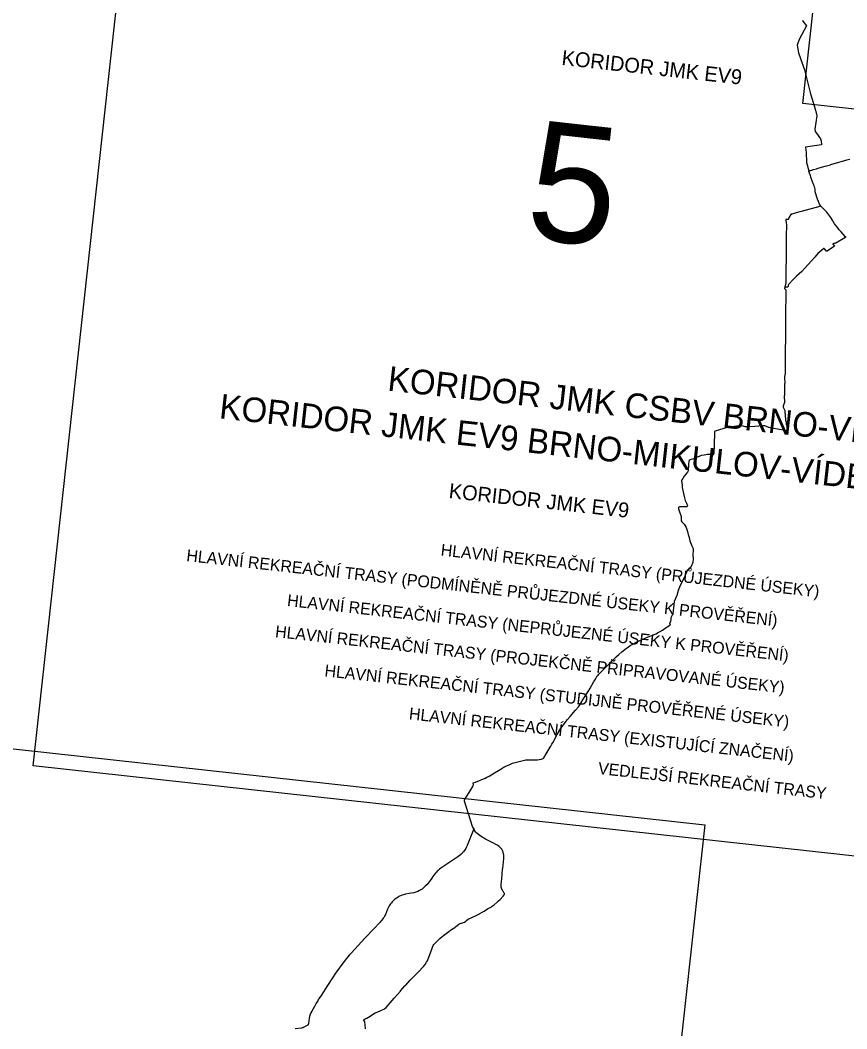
# Model space of a CAD drawing. Extents: x -678204 to -526855, y -1228851 to -1110393.
# Drawn here: x -616803 to -600114, y -1198003 to -1177626 of the extents above; entities that cross this region are included whole.
import ezdxf

# ---------------------------------------------------------------- set-up
doc = ezdxf.new("R2010")
doc.units = 0
for name, color, linetype in [('00_n_cyklo popisy', 7, 'Continuous'), ('00_n_cyklo prujezdne rekreacni hlavni', 7, 'Continuous'), ('00_n_cyklo prujezdne rekreacni vedlejsi', 7, 'Continuous'), ('00_n_cyklo trasovani rekreacni hlavni', 7, 'Continuous'), ('00_n_cyklo trasovani rekreacni vedlejsi', 7, 'Continuous'), ('00_n_legenda popisy', 7, 'Continuous'), ('00_n_legenda popisy_hlavni', 7, 'Continuous'), ('_HELP BIG', 7, 'Continuous')]:
    doc.layers.add(name, color=color, linetype=linetype)

msp = doc.modelspace()

# ---------------------------------------------------------------- linework, layer by layer
at = {"layer": '00_n_cyklo prujezdne rekreacni hlavni'}
for points in [[(-600135, -1182006), (-600139, -1182005), (-600146, -1181999), (-600229, -1181903), (-600265, -1181864), (-600298, -1181821), (-600328, -1181784), (-600360, -1181740), (-600391, -1181693), (-600397, -1181682), (-600436, -1181613), (-600456, -1181583), (-600519, -1181502), (-600636, -1181382), (-600662, -1181346), (-600687, -1181292), (-600706, -1181241), (-600747, -1181117), (-600751, -1181093), (-600750, -1181075), (-600753, -1181042), (-600761, -1181013), (-600765, -1181001), (-600774, -1180975), (-600795, -1180924), (-600812, -1180874), (-600835, -1180820), (-600854, -1180749), (-600865, -1180716), (-600879, -1180674), (-600858, -1180665), (-600850, -1180662), (-600840, -1180660), (-600788, -1180646), (-600729, -1180628), (-600711, -1180624), (-600669, -1180612), (-600552, -1180577), (-600446, -1180548), (-600437, -1180545), (-600274, -1180497), (-600227, -1180483), (-600155, -1180461), (-600116, -1180450), (-600052, -1180431)], [(-600135, -1182006), (-600142, -1182017), (-600347, -1182136), (-600372, -1182133), (-600379, -1182136), (-600395, -1182145), (-600395, -1182149), (-600362, -1182191), (-600363, -1182194), (-600509, -1182292), (-600519, -1182293), (-600526, -1182290), (-600562, -1182243), (-600568, -1182239), (-600573, -1182239), (-600579, -1182242), (-600697, -1182343), (-600760, -1182412), (-600959, -1182635), (-601023, -1182705), (-601129, -1182797), (-601188, -1182856), (-601294, -1182966), (-601298, -1182977), (-601301, -1183008), (-601304, -1183017), (-601308, -1183021), (-601314, -1183022), (-601355, -1183021), (-601361, -1183024), (-601372, -1183035), (-601373, -1183038), (-601370, -1183046), (-601350, -1183066), (-601346, -1183075), (-601344, -1183093), (-601352, -1183617), (-601355, -1184023), (-601359, -1184324), (-601360, -1184589), (-601361, -1184763), (-601371, -1184825), (-601369, -1184875), (-601364, -1184929), (-601365, -1184960), (-601371, -1184982), (-601369, -1185020), (-601372, -1185055), (-601374, -1185202), (-601378, -1185224), (-601376, -1185242), (-601370, -1185325), (-601372, -1185349), (-601386, -1185385), (-601401, -1185427), (-601402, -1185441), (-601375, -1185498), (-601368, -1185513), (-601364, -1185530), (-601349, -1185700), (-601343, -1185731), (-601334, -1185754), (-601336, -1185776), (-601337, -1185785), (-601328, -1185822), (-601318, -1185919), (-601631, -1185871), (-601686, -1185855), (-601769, -1185823), (-601809, -1185821), (-601973, -1185836), (-602077, -1185838), (-602141, -1185838), (-602167, -1185840), (-602205, -1185830), (-602238, -1185819), (-602245, -1185815), (-602531, -1185858), (-602597, -1185877), (-602770, -1185927), (-602784, -1185935), (-602787, -1185947), (-602792, -1186210), (-602798, -1186364), (-602806, -1186399), (-602822, -1186417), (-602837, -1186413), (-602881, -1186400), (-602926, -1186400), (-602991, -1186411), (-603052, -1186423), (-603097, -1186438), (-603157, -1186462), (-603191, -1186480), (-603277, -1186509), (-603299, -1186520), (-603303, -1186533), (-603312, -1186604), (-603319, -1186731), (-603329, -1186755), (-603395, -1186837), (-603422, -1186882), (-603445, -1186913), (-603452, -1186933), (-603439, -1187023), (-603440, -1187068), (-603397, -1187249), (-603379, -1187327), (-603353, -1187385), (-603333, -1187437), (-603336, -1187452), (-603346, -1187456), (-603362, -1187457), (-603493, -1187459), (-603507, -1187465), (-603511, -1187472), (-603509, -1187500), (-603457, -1187653), (-603460, -1187695), (-603457, -1187739), (-603443, -1187763), (-603400, -1187805), (-603356, -1187876), (-603329, -1187955), (-603318, -1188018), (-603299, -1188078), (-603280, -1188144), (-603240, -1188246), (-603224, -1188285), (-603216, -1188322), (-603220, -1188443), (-603218, -1188501), (-603221, -1188581), (-603258, -1188665), (-603302, -1188720), (-603334, -1188746), (-603385, -1188860), (-603445, -1188983), (-603481, -1189049), (-603517, -1189149), (-603548, -1189249), (-603597, -1189367), (-603607, -1189436), (-603629, -1189617), (-603669, -1189698), (-603669, -1189735), (-603671, -1189777), (-603693, -1189803), (-603677, -1189838)], [(-609831, -1198006), (-609835, -1197923), (-609847, -1197865), (-609853, -1197849), (-609863, -1197829), (-609869, -1197818), (-609853, -1197810), (-609829, -1197798), (-609823, -1197795), (-609805, -1197788), (-609771, -1197768), (-609736, -1197748), (-609672, -1197703), (-609635, -1197677), (-609598, -1197663), (-609519, -1197632), (-609461, -1197607), (-609442, -1197594), (-609416, -1197573), (-609253, -1197380), (-609128, -1197241), (-609123, -1197235), (-609076, -1197181), (-609035, -1197137), (-609026, -1197127), (-609018, -1197118), (-608928, -1197020), (-608860, -1196952), (-608770, -1196861), (-608662, -1196743), (-608627, -1196701), (-608597, -1196657), (-608582, -1196631), (-608494, -1196394), (-608481, -1196356), (-608468, -1196321), (-608455, -1196301), (-608416, -1196263), (-608329, -1196179), (-608290, -1196147), (-608256, -1196120), (-608150, -1196039), (-608112, -1196012), (-608094, -1195999), (-608061, -1195975), (-608049, -1195967), (-608020, -1195946), (-608011, -1195940), (-608007, -1195937), (-607983, -1195917), (-607945, -1195890), (-607907, -1195871), (-607893, -1195867), (-607868, -1195859), (-607859, -1195856), (-607833, -1195845), (-607809, -1195829), (-607805, -1195826), (-607799, -1195820), (-607785, -1195807), (-607759, -1195789), (-607735, -1195775), (-607696, -1195760), (-607599, -1195716), (-607570, -1195701), (-607556, -1195694), (-607543, -1195688), (-607532, -1195681), (-607527, -1195677), (-607521, -1195674), (-607477, -1195649), (-607436, -1195623), (-607370, -1195582), (-607317, -1195551), (-607288, -1195535), (-607276, -1195527), (-607236, -1195500), (-607173, -1195442), (-607143, -1195415), (-607115, -1195389), (-607051, -1195326), (-607029, -1195293), (-607026, -1195281), (-607027, -1195268), (-607029, -1195261), (-607036, -1195248), (-607044, -1195237), (-607058, -1195220), (-607083, -1195162), (-607089, -1195140), (-607091, -1195114), (-607092, -1195095), (-607091, -1195079), (-607082, -1194971), (-607073, -1194878), (-607063, -1194771), (-607062, -1194762), (-607039, -1194562), (-607039, -1194496), (-607042, -1194473), (-607054, -1194426), (-607067, -1194399), (-607081, -1194375), (-607105, -1194345), (-607132, -1194319), (-607159, -1194298), (-607167, -1194293), (-607185, -1194284), (-607258, -1194248), (-607410, -1194170), (-607499, -1194120), (-607601, -1194037), (-607612, -1194020), (-607624, -1194003), (-607637, -1193981), (-607646, -1193964), (-607654, -1193949), (-607670, -1193912), (-607835, -1193406), (-607831, -1193378), (-607704, -1193175), (-607657, -1193092), (-607654, -1193068), (-607656, -1193032), (-607611, -1193017), (-607416, -1192936), (-607380, -1192920), (-607335, -1192898), (-607259, -1192853), (-607112, -1192763), (-607080, -1192743), (-607058, -1192729), (-607045, -1192720), (-607034, -1192714), (-607023, -1192708), (-606995, -1192695), (-606984, -1192690), (-606967, -1192682), (-606918, -1192660), (-606864, -1192636), (-606784, -1192615), (-606757, -1192608), (-606729, -1192600), (-606621, -1192574), (-606596, -1192569), (-606561, -1192568), (-606523, -1192568), (-606473, -1192568), (-606447, -1192571), (-606356, -1192568), (-606324, -1192562), (-606288, -1192555), (-606264, -1192548), (-606244, -1192539), (-606238, -1192533), (-606234, -1192528), (-606184, -1192448), (-606165, -1192416), (-606105, -1192315), (-606092, -1192294), (-606069, -1192254), (-606039, -1192204), (-606021, -1192174), (-605961, -1192059), (-605949, -1192037), (-605940, -1192019), (-605907, -1191960), (-605894, -1191940), (-605840, -1191871), (-605751, -1191753), (-605700, -1191690), (-605593, -1191566), (-605533, -1191495), (-605506, -1191457), (-605424, -1191321), (-605335, -1191186), (-605303, -1191131), (-605220, -1190985), (-605218, -1190980), (-605191, -1190936), (-605151, -1190873), (-605136, -1190859), (-605118, -1190836), (-604992, -1190708), (-604874, -1190591), (-604848, -1190565), (-604837, -1190554), (-604770, -1190487), (-604720, -1190441), (-604654, -1190386), (-604563, -1190311), (-604531, -1190290), (-604488, -1190262), (-604434, -1190229), (-604390, -1190205), (-604365, -1190193), (-604350, -1190185), (-604258, -1190142), (-604156, -1190100), (-604103, -1190079), (-604068, -1190064), (-603985, -1190030), (-603966, -1190020), (-603936, -1190005), (-603920, -1189997), (-603894, -1189983), (-603835, -1189946), (-603809, -1189931), (-603799, -1189925), (-603690, -1189850), (-603677, -1189838)]]:
    msp.add_lwpolyline(points, dxfattribs=at)
at = {"layer": '00_n_cyklo prujezdne rekreacni vedlejsi'}
for points in [[(-600928, -1177738), (-601077, -1178018), (-601117, -1178131), (-601086, -1178287), (-600970, -1178632), (-600849, -1179113), (-600746, -1179444), (-600720, -1179559), (-600761, -1179826), (-600756, -1179878), (-600729, -1179909), (-600643, -1180025), (-600629, -1180062), (-600627, -1180144), (-600947, -1180190), (-600934, -1180298), (-600926, -1180504), (-600880, -1180672)], [(-601007, -1177627), (-600999, -1177644), (-600928, -1177738)], [(-600636, -1181381), (-600660, -1181392), (-601134, -1181521), (-601174, -1181531), (-601225, -1181543), (-601234, -1181547), (-601242, -1181554), (-601281, -1181607), (-601284, -1181613), (-601290, -1181644), (-601296, -1181650), (-601315, -1181651), (-601339, -1181651), (-601344, -1181655), (-601348, -1181660), (-601346, -1181668), (-601336, -1181711), (-601332, -1181770), (-601331, -1181851), (-601337, -1181899), (-601337, -1181935), (-601338, -1182048), (-601337, -1182178), (-601338, -1182442), (-601342, -1182676), (-601347, -1182784), (-601346, -1182827), (-601345, -1182860), (-601348, -1182893), (-601347, -1182908), (-601347, -1182930), (-601359, -1182993), (-601362, -1183008), (-601363, -1183026)], [(-607641, -1193950), (-607659, -1193996), (-607671, -1194028), (-607713, -1194132), (-607740, -1194201), (-607779, -1194299), (-607791, -1194326), (-607807, -1194358), (-607820, -1194378), (-607828, -1194389), (-607840, -1194408), (-607853, -1194426), (-607863, -1194437), (-607882, -1194458), (-607897, -1194473), (-607916, -1194490), (-607938, -1194508), (-607964, -1194527), (-608005, -1194555), (-608088, -1194610), (-608186, -1194675), (-608309, -1194757), (-608336, -1194777), (-608344, -1194784), (-608365, -1194801), (-608384, -1194819), (-608401, -1194838), (-608419, -1194859), (-608451, -1194901), (-608470, -1194926), (-608495, -1194960), (-608528, -1195005), (-608587, -1195084), (-608624, -1195124), (-608652, -1195150), (-608689, -1195178), (-608741, -1195208), (-608777, -1195227), (-608818, -1195241), (-608856, -1195253), (-608947, -1195271), (-609026, -1195283), (-609064, -1195293), (-609112, -1195310), (-609158, -1195332), (-609174, -1195342), (-609204, -1195361), (-609224, -1195376), (-609244, -1195392), (-609267, -1195413), (-609290, -1195436), (-609308, -1195457), (-609325, -1195478), (-609339, -1195498), (-609352, -1195519), (-609372, -1195556), (-609387, -1195588), (-609430, -1195694), (-609438, -1195711), (-609448, -1195731), (-609457, -1195746), (-609472, -1195769), (-609485, -1195787), (-609503, -1195809), (-609519, -1195827), (-609538, -1195847), (-609666, -1195984), (-609843, -1196171), (-610112, -1196465), (-610152, -1196511), (-610192, -1196555), (-610214, -1196581), (-610263, -1196642), (-610329, -1196729), (-610379, -1196795), (-610423, -1196860), (-610508, -1196992), (-610597, -1197129), (-610728, -1197328), (-610758, -1197375), (-610772, -1197394), (-610784, -1197411), (-610787, -1197420), (-610794, -1197436), (-610824, -1197487), (-610864, -1197555), (-610918, -1197649), (-610933, -1197679), (-610947, -1197715), (-610959, -1197754), (-610967, -1197788), (-610975, -1197838), (-610984, -1197892), (-610986, -1197913), (-610988, -1197920), (-610991, -1197925), (-610995, -1197928), (-611001, -1197932), (-611008, -1197936), (-611087, -1197975), (-611098, -1197980), (-611111, -1197985), (-611125, -1197987), (-611254, -1198003)]]:
    msp.add_lwpolyline(points, dxfattribs=at)
at = {"layer": '00_n_cyklo trasovani rekreacni hlavni'}
for points in [[(-600135, -1182006), (-600139, -1182005), (-600146, -1181999), (-600229, -1181903), (-600265, -1181864), (-600298, -1181821), (-600328, -1181784), (-600360, -1181740), (-600391, -1181693), (-600397, -1181682), (-600436, -1181613), (-600456, -1181583), (-600519, -1181502), (-600636, -1181382), (-600662, -1181346), (-600687, -1181292), (-600706, -1181241), (-600747, -1181117), (-600751, -1181093), (-600750, -1181075), (-600753, -1181042), (-600761, -1181013), (-600765, -1181001), (-600774, -1180975), (-600795, -1180924), (-600812, -1180874), (-600835, -1180820), (-600854, -1180749), (-600865, -1180716), (-600879, -1180674), (-600858, -1180665), (-600850, -1180662), (-600840, -1180660), (-600788, -1180646), (-600729, -1180628), (-600711, -1180624), (-600669, -1180612), (-600552, -1180577), (-600446, -1180548), (-600437, -1180545), (-600274, -1180497), (-600227, -1180483), (-600155, -1180461), (-600116, -1180450), (-600052, -1180431)], [(-600135, -1182006), (-600142, -1182017), (-600347, -1182136), (-600372, -1182133), (-600379, -1182136), (-600395, -1182145), (-600395, -1182149), (-600362, -1182191), (-600363, -1182194), (-600509, -1182292), (-600519, -1182293), (-600526, -1182290), (-600562, -1182243), (-600568, -1182239), (-600573, -1182239), (-600579, -1182242), (-600697, -1182343), (-600760, -1182412), (-600959, -1182635), (-601023, -1182705), (-601129, -1182797), (-601188, -1182856), (-601294, -1182966), (-601298, -1182977), (-601301, -1183008), (-601304, -1183017), (-601308, -1183021), (-601314, -1183022), (-601355, -1183021), (-601361, -1183024), (-601372, -1183035), (-601373, -1183038), (-601370, -1183046), (-601350, -1183066), (-601346, -1183075), (-601344, -1183093), (-601352, -1183617), (-601355, -1184023), (-601359, -1184324), (-601360, -1184589), (-601361, -1184763), (-601371, -1184825), (-601369, -1184875), (-601364, -1184929), (-601365, -1184960), (-601371, -1184982), (-601369, -1185020), (-601372, -1185055), (-601374, -1185202), (-601378, -1185224), (-601376, -1185242), (-601370, -1185325), (-601372, -1185349), (-601386, -1185385), (-601401, -1185427), (-601402, -1185441), (-601375, -1185498), (-601368, -1185513), (-601364, -1185530), (-601349, -1185700), (-601343, -1185731), (-601334, -1185754), (-601336, -1185776), (-601337, -1185785), (-601328, -1185822), (-601318, -1185919), (-601631, -1185871), (-601686, -1185855), (-601769, -1185823), (-601809, -1185821), (-601973, -1185836), (-602077, -1185838), (-602141, -1185838), (-602167, -1185840), (-602205, -1185830), (-602238, -1185819), (-602245, -1185815), (-602531, -1185858), (-602597, -1185877), (-602770, -1185927), (-602784, -1185935), (-602787, -1185947), (-602792, -1186210), (-602798, -1186364), (-602806, -1186399), (-602822, -1186417), (-602837, -1186413), (-602881, -1186400), (-602926, -1186400), (-602991, -1186411), (-603052, -1186423), (-603097, -1186438), (-603157, -1186462), (-603191, -1186480), (-603277, -1186509), (-603299, -1186520), (-603303, -1186533), (-603312, -1186604), (-603319, -1186731), (-603329, -1186755), (-603395, -1186837), (-603422, -1186882), (-603445, -1186913), (-603452, -1186933), (-603439, -1187023), (-603440, -1187068), (-603397, -1187249), (-603379, -1187327), (-603353, -1187385), (-603333, -1187437), (-603336, -1187452), (-603346, -1187456), (-603362, -1187457), (-603493, -1187459), (-603507, -1187465), (-603511, -1187472), (-603509, -1187500), (-603457, -1187653), (-603460, -1187695), (-603457, -1187739), (-603443, -1187763), (-603400, -1187805), (-603356, -1187876), (-603329, -1187955), (-603318, -1188018), (-603299, -1188078), (-603280, -1188144), (-603240, -1188246), (-603224, -1188285), (-603216, -1188322), (-603220, -1188443), (-603218, -1188501), (-603221, -1188581), (-603258, -1188665), (-603302, -1188720), (-603334, -1188746), (-603385, -1188860), (-603445, -1188983), (-603481, -1189049), (-603517, -1189149), (-603548, -1189249), (-603597, -1189367), (-603607, -1189436), (-603629, -1189617), (-603669, -1189698), (-603669, -1189735), (-603671, -1189777), (-603693, -1189803), (-603677, -1189838)], [(-609831, -1198006), (-609835, -1197923), (-609847, -1197865), (-609853, -1197849), (-609863, -1197829), (-609869, -1197818), (-609853, -1197810), (-609829, -1197798), (-609823, -1197795), (-609805, -1197788), (-609771, -1197768), (-609736, -1197748), (-609672, -1197703), (-609635, -1197677), (-609598, -1197663), (-609519, -1197632), (-609461, -1197607), (-609442, -1197594), (-609416, -1197573), (-609253, -1197380), (-609128, -1197241), (-609123, -1197235), (-609076, -1197181), (-609035, -1197137), (-609026, -1197127), (-609018, -1197118), (-608928, -1197020), (-608860, -1196952), (-608770, -1196861), (-608662, -1196743), (-608627, -1196701), (-608597, -1196657), (-608582, -1196631), (-608494, -1196394), (-608481, -1196356), (-608468, -1196321), (-608455, -1196301), (-608416, -1196263), (-608329, -1196179), (-608290, -1196147), (-608256, -1196120), (-608150, -1196039), (-608112, -1196012), (-608094, -1195999), (-608061, -1195975), (-608049, -1195967), (-608020, -1195946), (-608011, -1195940), (-608007, -1195937), (-607983, -1195917), (-607945, -1195890), (-607907, -1195871), (-607893, -1195867), (-607868, -1195859), (-607859, -1195856), (-607833, -1195845), (-607809, -1195829), (-607805, -1195826), (-607799, -1195820), (-607785, -1195807), (-607759, -1195789), (-607735, -1195775), (-607696, -1195760), (-607599, -1195716), (-607570, -1195701), (-607556, -1195694), (-607543, -1195688), (-607532, -1195681), (-607527, -1195677), (-607521, -1195674), (-607477, -1195649), (-607436, -1195623), (-607370, -1195582), (-607317, -1195551), (-607288, -1195535), (-607276, -1195527), (-607236, -1195500), (-607173, -1195442), (-607143, -1195415), (-607115, -1195389), (-607051, -1195326), (-607029, -1195293), (-607026, -1195281), (-607027, -1195268), (-607029, -1195261), (-607036, -1195248), (-607044, -1195237), (-607058, -1195220), (-607083, -1195162), (-607089, -1195140), (-607091, -1195114), (-607092, -1195095), (-607091, -1195079), (-607082, -1194971), (-607073, -1194878), (-607063, -1194771), (-607062, -1194762), (-607039, -1194562), (-607039, -1194496), (-607042, -1194473), (-607054, -1194426), (-607067, -1194399), (-607081, -1194375), (-607105, -1194345), (-607132, -1194319), (-607159, -1194298), (-607167, -1194293), (-607185, -1194284), (-607258, -1194248), (-607410, -1194170), (-607499, -1194120), (-607601, -1194037), (-607612, -1194020), (-607624, -1194003), (-607637, -1193981), (-607646, -1193964), (-607654, -1193949), (-607670, -1193912), (-607835, -1193406), (-607831, -1193378), (-607704, -1193175), (-607657, -1193092), (-607654, -1193068), (-607656, -1193032), (-607611, -1193017), (-607416, -1192936), (-607380, -1192920), (-607335, -1192898), (-607259, -1192853), (-607112, -1192763), (-607080, -1192743), (-607058, -1192729), (-607045, -1192720), (-607034, -1192714), (-607023, -1192708), (-606995, -1192695), (-606984, -1192690), (-606967, -1192682), (-606918, -1192660), (-606864, -1192636), (-606784, -1192615), (-606757, -1192608), (-606729, -1192600), (-606621, -1192574), (-606596, -1192569), (-606561, -1192568), (-606523, -1192568), (-606473, -1192568), (-606447, -1192571), (-606356, -1192568), (-606324, -1192562), (-606288, -1192555), (-606264, -1192548), (-606244, -1192539), (-606238, -1192533), (-606234, -1192528), (-606184, -1192448), (-606165, -1192416), (-606105, -1192315), (-606092, -1192294), (-606069, -1192254), (-606039, -1192204), (-606021, -1192174), (-605961, -1192059), (-605949, -1192037), (-605940, -1192019), (-605907, -1191960), (-605894, -1191940), (-605840, -1191871), (-605751, -1191753), (-605700, -1191690), (-605593, -1191566), (-605533, -1191495), (-605506, -1191457), (-605424, -1191321), (-605335, -1191186), (-605303, -1191131), (-605220, -1190985), (-605218, -1190980), (-605191, -1190936), (-605151, -1190873), (-605136, -1190859), (-605118, -1190836), (-604992, -1190708), (-604874, -1190591), (-604848, -1190565), (-604837, -1190554), (-604770, -1190487), (-604720, -1190441), (-604654, -1190386), (-604563, -1190311), (-604531, -1190290), (-604488, -1190262), (-604434, -1190229), (-604390, -1190205), (-604365, -1190193), (-604350, -1190185), (-604258, -1190142), (-604156, -1190100), (-604103, -1190079), (-604068, -1190064), (-603985, -1190030), (-603966, -1190020), (-603936, -1190005), (-603920, -1189997), (-603894, -1189983), (-603835, -1189946), (-603809, -1189931), (-603799, -1189925), (-603690, -1189850), (-603677, -1189838)]]:
    msp.add_lwpolyline(points, dxfattribs=at)
at = {"layer": '00_n_cyklo trasovani rekreacni vedlejsi'}
for points in [[(-600928, -1177738), (-601077, -1178018), (-601117, -1178131), (-601086, -1178287), (-600970, -1178632), (-600849, -1179113), (-600746, -1179444), (-600720, -1179559), (-600761, -1179826), (-600756, -1179878), (-600729, -1179909), (-600643, -1180025), (-600629, -1180062), (-600627, -1180144), (-600947, -1180190), (-600934, -1180298), (-600926, -1180504), (-600880, -1180672)], [(-601007, -1177627), (-600999, -1177644), (-600928, -1177738)], [(-600636, -1181381), (-600660, -1181392), (-601134, -1181521), (-601174, -1181531), (-601225, -1181543), (-601234, -1181547), (-601242, -1181554), (-601281, -1181607), (-601284, -1181613), (-601290, -1181644), (-601296, -1181650), (-601315, -1181651), (-601339, -1181651), (-601344, -1181655), (-601348, -1181660), (-601346, -1181668), (-601336, -1181711), (-601332, -1181770), (-601331, -1181851), (-601337, -1181899), (-601337, -1181935), (-601338, -1182048), (-601337, -1182178), (-601338, -1182442), (-601342, -1182676), (-601347, -1182784), (-601346, -1182827), (-601345, -1182860), (-601348, -1182893), (-601347, -1182908), (-601347, -1182930), (-601359, -1182993), (-601362, -1183008), (-601363, -1183026)], [(-607641, -1193950), (-607659, -1193996), (-607671, -1194028), (-607713, -1194132), (-607740, -1194201), (-607779, -1194299), (-607791, -1194326), (-607807, -1194358), (-607820, -1194378), (-607828, -1194389), (-607840, -1194408), (-607853, -1194426), (-607863, -1194437), (-607882, -1194458), (-607897, -1194473), (-607916, -1194490), (-607938, -1194508), (-607964, -1194527), (-608005, -1194555), (-608088, -1194610), (-608186, -1194675), (-608309, -1194757), (-608336, -1194777), (-608344, -1194784), (-608365, -1194801), (-608384, -1194819), (-608401, -1194838), (-608419, -1194859), (-608451, -1194901), (-608470, -1194926), (-608495, -1194960), (-608528, -1195005), (-608587, -1195084), (-608624, -1195124), (-608652, -1195150), (-608689, -1195178), (-608741, -1195208), (-608777, -1195227), (-608818, -1195241), (-608856, -1195253), (-608947, -1195271), (-609026, -1195283), (-609064, -1195293), (-609112, -1195310), (-609158, -1195332), (-609174, -1195342), (-609204, -1195361), (-609224, -1195376), (-609244, -1195392), (-609267, -1195413), (-609290, -1195436), (-609308, -1195457), (-609325, -1195478), (-609339, -1195498), (-609352, -1195519), (-609372, -1195556), (-609387, -1195588), (-609430, -1195694), (-609438, -1195711), (-609448, -1195731), (-609457, -1195746), (-609472, -1195769), (-609485, -1195787), (-609503, -1195809), (-609519, -1195827), (-609538, -1195847), (-609666, -1195984), (-609843, -1196171), (-610112, -1196465), (-610152, -1196511), (-610192, -1196555), (-610214, -1196581), (-610263, -1196642), (-610329, -1196729), (-610379, -1196795), (-610423, -1196860), (-610508, -1196992), (-610597, -1197129), (-610728, -1197328), (-610758, -1197375), (-610772, -1197394), (-610784, -1197411), (-610787, -1197420), (-610794, -1197436), (-610824, -1197487), (-610864, -1197555), (-610918, -1197649), (-610933, -1197679), (-610947, -1197715), (-610959, -1197754), (-610967, -1197788), (-610975, -1197838), (-610984, -1197892), (-610986, -1197913), (-610988, -1197920), (-610991, -1197925), (-610995, -1197928), (-611001, -1197932), (-611008, -1197936), (-611087, -1197975), (-611098, -1197980), (-611111, -1197985), (-611125, -1197987), (-611254, -1198003)]]:
    msp.add_lwpolyline(points, dxfattribs=at)
at = {"layer": '_HELP BIG'}
for points in [[(-572713, -1182415), (-601001, -1179309), (-598788, -1159164), (-570501, -1162270)], [(-616542, -1192691), (-613436, -1164403), (-593291, -1166615), (-596397, -1194903)], [(-626233, -1219955), (-623127, -1191667), (-602982, -1193879), (-606088, -1222167)]]:
    msp.add_lwpolyline(points, close=True, dxfattribs=at)

# ---------------------------------------------------------------- texts
at = {"layer": '00_n_cyklo popisy'}
for p in [(-605882, -1178528), (-608160, -1187278)]:
    msp.add_text('KORIDOR JMK EV9', height=300, rotation=353.6836, dxfattribs=at).set_placement(p)
at = {"layer": '00_n_legenda popisy'}
for s, p in [('HLAVNÍ REKREAČNÍ TRASY (PODMÍNĚNĚ PRŮJEZDNÉ ÚSEKY K PROVĚŘENÍ) ', (-613456, -1188553)), ('HLAVNÍ REKREAČNÍ TRASY (PRŮJEZDNÉ ÚSEKY) ', (-608321, -1188441)), ('HLAVNÍ REKREAČNÍ TRASY (NEPRŮJEZNÉ ÚSEKY K PROVĚŘENÍ) ', (-611422, -1189460)), ('HLAVNÍ REKREAČNÍ TRASY (PROJEKČNĚ PŘIPRAVOVANÉ ÚSEKY) ', (-611664, -1190088)), ('HLAVNÍ REKREAČNÍ TRASY (STUDIJNĚ PROVĚŘENÉ ÚSEKY) ', (-610667, -1190880)), ('HLAVNÍ REKREAČNÍ TRASY (EXISTUJÍCÍ ZNAČENÍ) ', (-608962, -1191750)), ('VEDLEJŠÍ REKREAČNÍ TRASY ', (-605146, -1192853))]:
    msp.add_text(s, height=240, rotation=353.6836, dxfattribs=at).set_placement(p)
at = {"layer": '00_n_legenda popisy_hlavni'}
for s, p in [('KORIDOR JMK CSBV BRNO-VÍDEŇ', (-609400, -1185107)), ('KORIDOR JMK EV9 BRNO-MIKULOV-VÍDEŇ', (-612799, -1185668))]:
    msp.add_text(s, height=497.66, rotation=353.6836, dxfattribs=at).set_placement(p)
at = {"layer": '_HELP BIG'}
msp.add_text('5', height=2400, rotation=353.6836, dxfattribs=at).set_placement((-606644, -1182020))

doc.saveas('drawing.dxf')
